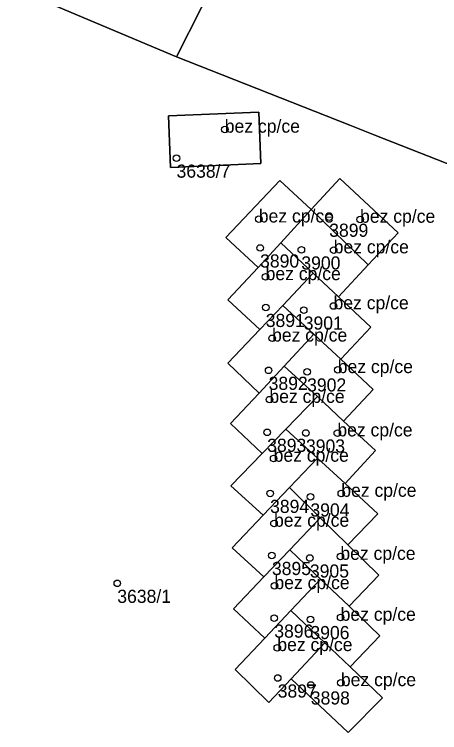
# Model space of a CAD drawing. Extents: x -878211 to -870363, y -1058464 to -1052522.
# Drawn here: x -874639.7 to -874607.3, y -1055267 to -1055212.3 of the extents above; entities that cross this region are included whole.
import ezdxf

# ---------------------------------------------------------------- set-up
doc = ezdxf.new("R2010")
doc.units = 0
for name, color, linetype in [('Vrstva 50', 7, 'Continuous'), ('Vrstva 51', 7, 'Continuous'), ('Vrstva 52', 7, 'Continuous')]:
    doc.layers.add(name, color=color, linetype=linetype)

msp = doc.modelspace()

# ---------------------------------------------------------------- linework, layer by layer
at = {"layer": 'Vrstva 50'}
for centre in [(-874623.64, -1055221.08994), (-874627.31, -1055223.27994), (-874615.69, -1055227.77994), (-874621.05, -1055227.92994), (-874613.34, -1055227.94994), (-874620.95, -1055230.11994), (-874617.81, -1055230.26994), (-874615.35, -1055230.27994), (-874620.53, -1055232.31994), (-874620.52, -1055234.64994), (-874617.63, -1055234.84994), (-874615.36, -1055234.53994), (-874620.04, -1055236.99994), (-874620.3, -1055239.43994), (-874617.37, -1055239.55994), (-874615.04, -1055239.39994), (-874620.24, -1055241.66994), (-874620.41, -1055244.15994), (-874617.46, -1055244.20994), (-874615.07, -1055244.21994), (-874619.92, -1055246.14994), (-874620.19, -1055248.80994), (-874617.12, -1055249.07994), (-874614.77, -1055248.81994), (-874619.89, -1055251.09994), (-874620.05, -1055253.53994), (-874617.16, -1055253.72994), (-874614.84, -1055253.61994), (-874631.82, -1055255.65994), (-874619.86, -1055255.84994), (-874619.87, -1055258.30994), (-874617.12, -1055258.41994), (-874614.82, -1055258.25994), (-874619.64, -1055260.56994), (-874619.61, -1055262.86994), (-874614.8, -1055263.23994), (-874617.09, -1055263.39994)]:
    msp.add_circle(centre, 0.25, dxfattribs=at)
at = {"layer": 'Vrstva 51'}
msp.add_lwpolyline([(-874604.78, -1055224.46), (-874612.21, -1055221.54), (-874614.11, -1055220.78), (-874627.32, -1055215.57), (-874651.08, -1055205.53), (-874637.99, -1055177.77), (-874637.82, -1055177.42), (-874663.57, -1055163.19), (-874664.7, -1055162.6), (-874681.21, -1055190.34), (-874688.78, -1055203.18), (-874710.3, -1055226.69), (-874718.37, -1055244.53), (-874722.04, -1055254.94)], dxfattribs=at)
for points in [[(-874637.99, -1055177.77), (-874651.08, -1055205.53), (-874627.32, -1055215.57), (-874613.99, -1055189.24)], [(-874603, -1055198.9), (-874602.25, -1055197.32), (-874593.63, -1055201.56), (-874590.98, -1055196.73), (-874613.08, -1055187.57), (-874613.99, -1055189.24), (-874627.32, -1055215.57), (-874614.11, -1055220.78), (-874612.21, -1055221.54), (-874604.78, -1055224.46), (-874597.46, -1055209.99), (-874606.34, -1055205.64), (-874604.98, -1055202.93), (-874607.07, -1055201.88), (-874605.12, -1055197.89)], [(-874620.89, -1055223.69), (-874621.04, -1055219.78), (-874627.92, -1055220.05), (-874627.77, -1055223.98)], [(-874620.89, -1055223.69), (-874627.77, -1055223.98), (-874627.92, -1055220.05), (-874621.04, -1055219.78)], [(-874620.59, -1055259.83), (-874622.97, -1055257.59), (-874620.66, -1055255.17), (-874623.07, -1055252.96), (-874620.71, -1055250.47), (-874623.17, -1055248.24), (-874620.79, -1055245.78), (-874623.2, -1055243.5), (-874621.03, -1055241.17), (-874623.4, -1055238.89), (-874620.98, -1055236.34), (-874623.4, -1055234.07), (-874621.1, -1055231.6), (-874623.55, -1055229.33), (-874619.44, -1055224.97), (-874617.06, -1055227.18), (-874614.87, -1055224.82), (-874610.45, -1055228.96), (-874612.73, -1055231.4), (-874614.99, -1055233.83), (-874612.52, -1055236.14), (-874614.81, -1055238.6), (-874612.35, -1055240.89), (-874614.59, -1055243.3), (-874612.16, -1055245.55), (-874614.48, -1055248.06), (-874611.98, -1055250.37), (-874614.28, -1055252.72), (-874611.92, -1055255.03), (-874614.18, -1055257.41), (-874611.83, -1055259.65), (-874614.09, -1055262.03), (-874611.63, -1055264.37), (-874614.24, -1055267.03), (-874618.59, -1055262.93), (-874620.28, -1055264.73), (-874622.85, -1055262.21)], [(-874617.06, -1055227.18), (-874612.73, -1055231.4), (-874610.45, -1055228.96), (-874614.87, -1055224.82)], [(-874621.1, -1055231.6), (-874619.38, -1055229.72), (-874617.06, -1055227.18), (-874619.44, -1055224.97), (-874623.55, -1055229.33)], [(-874616.9, -1055232.04), (-874614.99, -1055233.83), (-874612.73, -1055231.4), (-874617.06, -1055227.18), (-874619.38, -1055229.72)], [(-874619.38, -1055229.72), (-874621.1, -1055231.6), (-874623.4, -1055234.07), (-874620.98, -1055236.34), (-874619.22, -1055234.49), (-874616.9, -1055232.04)], [(-874616.86, -1055236.69), (-874614.81, -1055238.6), (-874612.52, -1055236.14), (-874614.99, -1055233.83), (-874616.9, -1055232.04), (-874619.22, -1055234.49)], [(-874619.11, -1055239.11), (-874616.86, -1055236.69), (-874619.22, -1055234.49), (-874620.98, -1055236.34), (-874623.4, -1055238.89), (-874621.03, -1055241.17)], [(-874616.59, -1055241.44), (-874614.59, -1055243.3), (-874612.35, -1055240.89), (-874614.81, -1055238.6), (-874616.86, -1055236.69), (-874619.11, -1055239.11)], [(-874620.79, -1055245.78), (-874618.98, -1055243.91), (-874616.59, -1055241.44), (-874619.11, -1055239.11), (-874621.03, -1055241.17), (-874623.2, -1055243.5)], [(-874616.59, -1055246.12), (-874614.48, -1055248.06), (-874612.16, -1055245.55), (-874614.59, -1055243.3), (-874616.59, -1055241.44), (-874618.98, -1055243.91)], [(-874618.98, -1055243.91), (-874620.79, -1055245.78), (-874623.17, -1055248.24), (-874620.71, -1055250.47), (-874618.72, -1055248.37), (-874616.59, -1055246.12)], [(-874616.37, -1055250.67), (-874614.28, -1055252.72), (-874611.98, -1055250.37), (-874614.48, -1055248.06), (-874616.59, -1055246.12), (-874618.72, -1055248.37)], [(-874620.66, -1055255.17), (-874618.69, -1055253.11), (-874616.37, -1055250.67), (-874618.72, -1055248.37), (-874620.71, -1055250.47), (-874623.07, -1055252.96)], [(-874616.34, -1055255.35), (-874614.18, -1055257.41), (-874611.92, -1055255.03), (-874614.28, -1055252.72), (-874616.37, -1055250.67), (-874618.69, -1055253.11)], [(-874618.69, -1055253.11), (-874620.66, -1055255.17), (-874622.97, -1055257.59), (-874620.59, -1055259.83), (-874618.6, -1055257.74), (-874616.34, -1055255.35)], [(-874614.09, -1055262.03), (-874611.83, -1055259.65), (-874614.18, -1055257.41), (-874616.34, -1055255.35), (-874618.6, -1055257.74), (-874616.02, -1055260.19)], [(-874618.6, -1055257.74), (-874620.59, -1055259.83), (-874622.85, -1055262.21), (-874620.28, -1055264.73), (-874618.59, -1055262.93), (-874616.02, -1055260.19)], [(-874616.02, -1055260.19), (-874618.59, -1055262.93), (-874614.24, -1055267.03), (-874611.63, -1055264.37), (-874614.09, -1055262.03)]]:
    msp.add_lwpolyline(points, close=True, dxfattribs=at)
at = {"layer": 'Vrstva 52'}
for points in [[(-874621.04, -1055219.78), (-874627.92, -1055220.05), (-874627.77, -1055223.98), (-874620.89, -1055223.69)], [(-874610.45, -1055228.96), (-874614.87, -1055224.82), (-874617.06, -1055227.18), (-874612.73, -1055231.4)], [(-874623.55, -1055229.33), (-874621.1, -1055231.6), (-874619.38, -1055229.72), (-874617.06, -1055227.18), (-874619.44, -1055224.97)], [(-874617.06, -1055227.18), (-874619.38, -1055229.72), (-874616.9, -1055232.04), (-874614.99, -1055233.83), (-874612.73, -1055231.4)], [(-874619.22, -1055234.49), (-874616.9, -1055232.04), (-874619.38, -1055229.72), (-874621.1, -1055231.6), (-874623.4, -1055234.07), (-874620.98, -1055236.34)], [(-874616.9, -1055232.04), (-874619.22, -1055234.49), (-874616.86, -1055236.69), (-874614.81, -1055238.6), (-874612.52, -1055236.14), (-874614.99, -1055233.83)], [(-874619.11, -1055239.11), (-874616.86, -1055236.69), (-874619.22, -1055234.49), (-874620.98, -1055236.34), (-874623.4, -1055238.89), (-874621.03, -1055241.17)], [(-874616.86, -1055236.69), (-874619.11, -1055239.11), (-874616.59, -1055241.44), (-874614.59, -1055243.3), (-874612.35, -1055240.89), (-874614.81, -1055238.6)], [(-874621.03, -1055241.17), (-874623.2, -1055243.5), (-874620.79, -1055245.78), (-874618.98, -1055243.91), (-874616.59, -1055241.44), (-874619.11, -1055239.11)], [(-874616.59, -1055241.44), (-874618.98, -1055243.91), (-874616.59, -1055246.12), (-874614.48, -1055248.06), (-874612.16, -1055245.55), (-874614.59, -1055243.3)], [(-874620.79, -1055245.78), (-874623.17, -1055248.24), (-874620.71, -1055250.47), (-874618.72, -1055248.37), (-874616.59, -1055246.12), (-874618.98, -1055243.91)], [(-874616.59, -1055246.12), (-874618.72, -1055248.37), (-874616.37, -1055250.67), (-874614.28, -1055252.72), (-874611.98, -1055250.37), (-874614.48, -1055248.06)], [(-874620.71, -1055250.47), (-874623.07, -1055252.96), (-874620.66, -1055255.17), (-874618.69, -1055253.11), (-874616.37, -1055250.67), (-874618.72, -1055248.37)], [(-874614.18, -1055257.41), (-874611.92, -1055255.03), (-874614.28, -1055252.72), (-874616.37, -1055250.67), (-874618.69, -1055253.11), (-874616.34, -1055255.35)], [(-874620.66, -1055255.17), (-874622.97, -1055257.59), (-874620.59, -1055259.83), (-874618.6, -1055257.74), (-874616.34, -1055255.35), (-874618.69, -1055253.11)], [(-874616.34, -1055255.35), (-874618.6, -1055257.74), (-874616.02, -1055260.19), (-874614.09, -1055262.03), (-874611.83, -1055259.65), (-874614.18, -1055257.41)], [(-874620.59, -1055259.83), (-874622.85, -1055262.21), (-874620.28, -1055264.73), (-874618.59, -1055262.93), (-874616.02, -1055260.19), (-874618.6, -1055257.74)], [(-874616.02, -1055260.19), (-874618.59, -1055262.93), (-874614.24, -1055267.03), (-874611.63, -1055264.37), (-874614.09, -1055262.03)]]:
    msp.add_lwpolyline(points, close=True, dxfattribs=at)

# ---------------------------------------------------------------- texts
at = {"layer": 'Vrstva 50'}
for s, p in [('bez cp/ce', (-874623.64, -1055221.34)), ('3638/7', (-874627.31, -1055224.769)), ('bez cp/ce', (-874621.05, -1055228.179)), ('bez cp/ce', (-874613.34, -1055228.2)), ('3899', (-874615.69, -1055229.269)), ('bez cp/ce', (-874615.35, -1055230.53)), ('3890', (-874620.95, -1055231.609)), ('3900', (-874617.81, -1055231.759)), ('bez cp/ce', (-874620.53, -1055232.57)), ('bez cp/ce', (-874615.36, -1055234.79)), ('3891', (-874620.52, -1055236.139)), ('3901', (-874617.63, -1055236.339)), ('bez cp/ce', (-874620.04, -1055237.25)), ('bez cp/ce', (-874615.04, -1055239.649)), ('3892', (-874620.3, -1055240.929)), ('3902', (-874617.37, -1055241.049)), ('bez cp/ce', (-874620.24, -1055241.919)), ('bez cp/ce', (-874615.07, -1055244.47)), ('3893', (-874620.41, -1055245.649)), ('3903', (-874617.46, -1055245.699)), ('bez cp/ce', (-874619.92, -1055246.399)), ('bez cp/ce', (-874614.77, -1055249.07)), ('3894', (-874620.19, -1055250.299)), ('3904', (-874617.12, -1055250.569)), ('bez cp/ce', (-874619.89, -1055251.35)), ('bez cp/ce', (-874614.84, -1055253.87)), ('3895', (-874620.05, -1055255.029)), ('3905', (-874617.16, -1055255.219)), ('bez cp/ce', (-874619.86, -1055256.1)), ('3638/1', (-874631.82, -1055257.149)), ('bez cp/ce', (-874614.82, -1055258.51)), ('3896', (-874619.87, -1055259.799)), ('3906', (-874617.12, -1055259.909)), ('bez cp/ce', (-874619.64, -1055260.82)), ('bez cp/ce', (-874614.8, -1055263.49)), ('3897', (-874619.61, -1055264.359)), ('3898', (-874617.09, -1055264.889))]:
    msp.add_text(s, height=0.999996, dxfattribs=at).set_placement(p)

doc.saveas('drawing.dxf')
